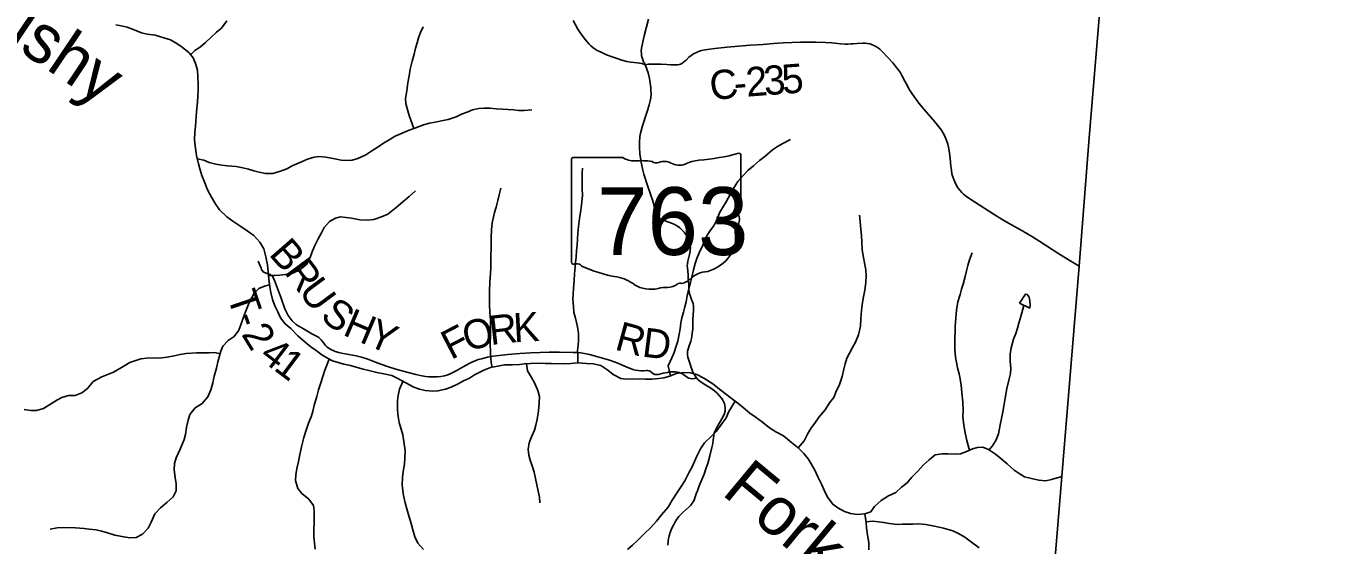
# Model space of a CAD drawing. Extents: x 1451455 to 1749751, y 218250 to 574981.
# Drawn here: x 1616108 to 1629433, y 271255 to 276586 of the extents above; entities that cross this region are included whole.
import ezdxf

# ---------------------------------------------------------------- set-up
doc = ezdxf.new("R2010")
doc.units = 0
for name, color, linetype in [('GM_X_Adjacent_County', 7, 'Continuous'), ('GM_X_County', 7, 'Continuous'), ('GM_X_County_Road', 7, 'Continuous'), ('GM_X_County_Road_Text', 7, 'Continuous'), ('GM_X_Minor_Lake', 7, 'Continuous'), ('GM_X_Minor_River', 7, 'Continuous'), ('GM_X_Minor_River_Text', 7, 'Continuous'), ('GM_X_State_Location', 7, 'Continuous'), ('GM_X_State_Route', 7, 'Continuous'), ('GM_X_State_Shield', 7, 'Continuous'), ('GM_X_Township', 7, 'Continuous'), ('GM_X_Township_Road', 7, 'Continuous'), ('GM_X_Township_Road_Text', 7, 'Continuous')]:
    doc.layers.add(name, color=color, linetype=linetype)

msp = doc.modelspace()

# ---------------------------------------------------------------- linework, layer by layer
at = {"layer": 'GM_X_Adjacent_County'}
msp.add_lwpolyline([(1626426, 268141), (1626920, 274118), (1627024, 275441), (1627246, 278107), (1627367, 279648), (1627572, 282158), (1627760, 284461), (1627795, 284887), (1628633, 295151), (1628937, 298348), (1629433, 303775)], dxfattribs=at)
at = {"layer": 'GM_X_County'}
msp.add_lwpolyline([(1626426, 268141), (1626920, 274118), (1627024, 275441), (1627246, 278107), (1627367, 279648), (1627572, 282158), (1627760, 284461), (1627795, 284887), (1628633, 295151), (1628937, 298348), (1629433, 303775)], dxfattribs=at)
at = {"layer": 'GM_X_County_Road'}
msp.add_lwpolyline([(1622465, 276186), (1622494, 276192), (1622523, 276194), (1622568, 276195), (1622628, 276195), (1622686, 276191), (1622728, 276188), (1622760, 276185), (1622783, 276185), (1622799, 276187), (1622815, 276190), (1622827, 276195), (1622842, 276202), (1622858, 276213), (1622885, 276236), (1622913, 276264), (1622935, 276283), (1622959, 276299), (1622983, 276311), (1623013, 276324), (1623044, 276333), (1623079, 276341), (1623127, 276349), (1623179, 276356), (1623306, 276368), (1623423, 276378), (1623547, 276387), (1623671, 276397), (1623781, 276406), (1623882, 276414), (1624059, 276420), (1624154, 276421), (1624216, 276419), (1624317, 276415), (1624382, 276411), (1624474, 276403), (1624516, 276400), (1624546, 276400), (1624578, 276401), (1624601, 276403), (1624640, 276406), (1624696, 276410), (1624722, 276410), (1624748, 276407), (1624773, 276401), (1624789, 276396), (1624813, 276386), (1624833, 276375), (1624855, 276361), (1624873, 276347), (1624892, 276329), (1624960, 276258), (1625006, 276206), (1625046, 276159), (1625066, 276133), (1625081, 276111), (1625100, 276077), (1625131, 276019), (1625156, 275970), (1625172, 275941), (1625185, 275919), (1625205, 275888), (1625239, 275840), (1625274, 275793), (1625329, 275728), (1625438, 275601), (1625480, 275551), (1625505, 275517), (1625521, 275492), (1625533, 275469), (1625554, 275421), (1625565, 275393), (1625571, 275371), (1625577, 275342), (1625587, 275284), (1625595, 275226), (1625603, 275147), (1625608, 275105), (1625614, 275066), (1625622, 275038), (1625632, 275010), (1625642, 274986), (1625658, 274953), (1625675, 274925), (1625695, 274899), (1625714, 274877), (1625733, 274859), (1625748, 274846), (1625777, 274825), (1625846, 274780), (1626047, 274651), (1626147, 274589), (1626224, 274544), (1626323, 274487), (1626440, 274420), (1626517, 274372), (1626699, 274254), (1626816, 274182), (1626885, 274139), (1626920, 274118)], dxfattribs=at)
at = {"layer": 'GM_X_Minor_Lake'}
for points in [[(1626413, 273686), (1626418, 273720), (1626414, 273762), (1626407, 273800), (1626387, 273827), (1626369, 273833), (1626306, 273738)], [(1626306, 273738), (1626413, 273686)]]:
    msp.add_lwpolyline(points, dxfattribs=at)
at = {"layer": 'GM_X_Minor_River'}
for points in [[(1617029, 276599), (1617085, 276586), (1617147, 276573), (1617217, 276546), (1617292, 276516), (1617352, 276503), (1617434, 276490), (1617524, 276463), (1617592, 276444), (1617655, 276407), (1617711, 276367), (1617782, 276310), (1617824, 276257), (1617847, 276199), (1617867, 276131), (1617872, 276065), (1617875, 275980), (1617876, 275930), (1617872, 275868), (1617869, 275802), (1617862, 275738), (1617855, 275660), (1617853, 275606), (1617848, 275557)], [(1617797, 276291), (1617841, 276333), (1617899, 276373), (1617952, 276416), (1618004, 276468), (1618063, 276521), (1618114, 276563), (1618170, 276640)], [(1620088, 275532), (1620043, 275668), (1620022, 275739), (1620008, 275791), (1620005, 275841), (1620016, 275919), (1620029, 276003), (1620042, 276075), (1620052, 276143), (1620073, 276223), (1620094, 276297), (1620107, 276359), (1620124, 276413), (1620138, 276465), (1620157, 276518), (1620185, 276576)], [(1620041, 275516), (1620098, 275536), (1620188, 275569), (1620250, 275588), (1620325, 275601), (1620391, 275615), (1620443, 275626), (1620525, 275651), (1620578, 275679), (1620636, 275702), (1620690, 275723), (1620758, 275739), (1620811, 275742), (1620871, 275740), (1620935, 275735), (1621001, 275730), (1621057, 275727), (1621113, 275723), (1621165, 275716), (1621221, 275718), (1621301, 275723)], [(1617848, 275557), (1617840, 275495), (1617837, 275417), (1617844, 275355), (1617860, 275254), (1617879, 275170), (1617893, 275118), (1617914, 275051), (1617945, 274975), (1617972, 274904), (1618013, 274826), (1618058, 274753), (1618095, 274698), (1618170, 274627), (1618232, 274582), (1618303, 274533), (1618377, 274482), (1618446, 274433), (1618509, 274364), (1618548, 274298), (1618571, 274215), (1618586, 274131), (1618595, 274059), (1618602, 273984), (1618611, 273908), (1618623, 273848), (1618640, 273776), (1618661, 273713), (1618694, 273649), (1618719, 273588), (1618770, 273527), (1618826, 273479), (1618897, 273402), (1618974, 273339), (1619032, 273292), (1619087, 273253), (1619145, 273208), (1619202, 273173), (1619256, 273147), (1619314, 273128), (1619370, 273113), (1619438, 273098), (1619499, 273081), (1619569, 273060), (1619629, 273046), (1619709, 273027), (1619783, 273012), (1619863, 272997), (1619918, 272968), (1620006, 272921), (1620089, 272875), (1620147, 272855), (1620207, 272842), (1620285, 272835), (1620337, 272838), (1620415, 272855), (1620472, 272877), (1620536, 272906), (1620599, 272941), (1620661, 272970), (1620712, 273004), (1620808, 273051), (1620877, 273080), (1620953, 273093), (1621021, 273104), (1621100, 273107), (1621174, 273110), (1621226, 273115), (1621286, 273119), (1621354, 273122), (1621440, 273121), (1621504, 273118), (1621628, 273116), (1621700, 273121), (1621773, 273126), (1621863, 273121), (1621929, 273116), (1622010, 273099), (1622080, 273050), (1622137, 273006), (1622213, 272967), (1622265, 272960), (1622405, 272962), (1622467, 272959), (1622535, 272960), (1622603, 272964), (1622656, 272973), (1622716, 272990), (1622784, 273015), (1622865, 273028), (1622928, 273022), (1622996, 273005), (1623066, 272970), (1623159, 272912), (1623229, 272855), (1623290, 272809), (1623348, 272764), (1623415, 272711), (1623470, 272668), (1623538, 272611), (1623593, 272570)], [(1617868, 275221), (1617934, 275207), (1617988, 275183), (1618057, 275166), (1618119, 275157), (1618177, 275150), (1618267, 275141), (1618335, 275128), (1618391, 275115), (1618447, 275099), (1618503, 275084), (1618565, 275071), (1618643, 275072), (1618721, 275093), (1618784, 275120), (1618842, 275148), (1618937, 275190), (1618997, 275218), (1619066, 275239), (1619122, 275244), (1619186, 275237), (1619280, 275220), (1619344, 275209), (1619396, 275205), (1619458, 275208), (1619514, 275223), (1619596, 275262), (1619659, 275304), (1619714, 275339), (1619778, 275382), (1619837, 275417), (1619897, 275453), (1620041, 275516)], [(1622725, 272993), (1622701, 273095), (1622738, 273176), (1622763, 273234), (1622784, 273296), (1622799, 273350), (1622814, 273420), (1622822, 273476), (1622831, 273536), (1622842, 273588), (1622859, 273648), (1622873, 273702), (1622884, 273753), (1622895, 273813), (1622914, 273889), (1622929, 273951), (1622942, 274007), (1622959, 274081), (1622977, 274145), (1622996, 274199), (1623019, 274255), (1623056, 274336), (1623085, 274408), (1623126, 274474), (1623169, 274533), (1623198, 274587), (1623231, 274673), (1623270, 274736), (1623300, 274788), (1623333, 274848), (1623364, 274908), (1623417, 274987), (1623470, 275050), (1623523, 275106), (1623576, 275151), (1623638, 275203), (1623693, 275244), (1623772, 275313), (1623824, 275348), (1623879, 275378), (1623956, 275421)], [(1621773, 273126), (1621772, 273199), (1621770, 273253), (1621775, 273307), (1621780, 273357), (1621779, 273429), (1621770, 273497), (1621749, 273584), (1621733, 273642), (1621728, 273706), (1621723, 273780), (1621724, 273830), (1621729, 273892), (1621736, 273973), (1621739, 274039), (1621746, 274107), (1621750, 274157), (1621755, 274213), (1621760, 274281), (1621765, 274335), (1621769, 274395), (1621772, 274457), (1621779, 274527), (1621790, 274609), (1621803, 274693), (1621815, 274777), (1621820, 274849), (1621818, 274913), (1621819, 274967), (1621816, 275022), (1621819, 275076), (1621821, 275126)], [(1620892, 273082), (1620887, 273108), (1620880, 273164), (1620875, 273224), (1620872, 273328), (1620875, 273404), (1620876, 273487), (1620875, 273565), (1620870, 273645), (1620865, 273721), (1620867, 273861), (1620871, 273956), (1620876, 274044), (1620879, 274106), (1620880, 274234), (1620883, 274296), (1620885, 274414), (1620888, 274492), (1620895, 274564), (1620918, 274670), (1620933, 274724), (1620952, 274792), (1620967, 274850), (1620984, 274920)], [(1618599, 274024), (1618659, 274024), (1618713, 274027), (1618767, 274032), (1618847, 274047), (1618920, 274083), (1618987, 274136), (1619024, 274208), (1619045, 274267), (1619069, 274325), (1619106, 274401), (1619143, 274462), (1619170, 274516), (1619225, 274578), (1619286, 274613), (1619338, 274624), (1619394, 274620), (1619450, 274611), (1619536, 274594), (1619614, 274591), (1619680, 274598), (1619758, 274625), (1619823, 274654), (1619908, 274723), (1619975, 274780), (1620041, 274836), (1620106, 274891)], [(1624034, 272252), (1624095, 272325), (1624130, 272395), (1624164, 272453), (1624213, 272516), (1624252, 272572), (1624313, 272645), (1624356, 272717), (1624401, 272770), (1624422, 272826), (1624459, 272904), (1624486, 272986), (1624503, 273061), (1624518, 273117), (1624536, 273173), (1624561, 273225), (1624594, 273283), (1624625, 273338), (1624656, 273414), (1624675, 273504), (1624678, 273580), (1624685, 273662), (1624692, 273722), (1624703, 273788), (1624718, 273874), (1624731, 273950), (1624734, 274018), (1624729, 274083), (1624716, 274153), (1624706, 274209), (1624693, 274287), (1624688, 274368), (1624685, 274432), (1624678, 274496), (1624671, 274578), (1624666, 274642)], [(1625795, 272229), (1625780, 272276), (1625767, 272330), (1625750, 272406), (1625735, 272485), (1625726, 272571), (1625729, 272635), (1625726, 272723), (1625715, 272823), (1625708, 272898), (1625697, 272962), (1625688, 273014), (1625672, 273076), (1625659, 273129), (1625650, 273183), (1625643, 273263), (1625642, 273333), (1625643, 273391), (1625645, 273442), (1625648, 273500), (1625653, 273584), (1625660, 273668), (1625675, 273754), (1625698, 273828), (1625713, 273882), (1625728, 273933), (1625751, 274013), (1625764, 274071), (1625776, 274127), (1625795, 274183), (1625820, 274255)], [(1618609, 273926), (1618555, 273913), (1618499, 273888), (1618446, 273834), (1618403, 273753), (1618362, 273649), (1618341, 273595), (1618318, 273527), (1618293, 273463), (1618244, 273398), (1618182, 273357), (1618129, 273299), (1618108, 273247), (1618079, 273138), (1618062, 273072), (1618040, 272988), (1618026, 272922), (1618005, 272850), (1617974, 272778), (1617917, 272709), (1617844, 272664), (1617791, 272596), (1617772, 272536), (1617757, 272466), (1617744, 272390), (1617733, 272338), (1617692, 272241), (1617649, 272149), (1617634, 272091), (1617629, 272027), (1617640, 271947), (1617649, 271883), (1617648, 271812), (1617618, 271751), (1617553, 271691), (1617490, 271636), (1617431, 271577), (1617392, 271491), (1617361, 271429), (1617304, 271368), (1617240, 271333), (1617175, 271328), (1617111, 271338), (1617020, 271358), (1616934, 271383), (1616882, 271399), (1616828, 271410), (1616756, 271419), (1616704, 271424), (1616616, 271433), (1616496, 271434), (1616428, 271433), (1616356, 271418)], [(1625995, 272233), (1626030, 272274), (1626067, 272336), (1626090, 272398), (1626107, 272488), (1626124, 272556), (1626137, 272622), (1626146, 272682), (1626159, 272764), (1626178, 272864), (1626199, 272949), (1626214, 273017), (1626219, 273069), (1626210, 273142), (1626213, 273214), (1626222, 273280), (1626245, 273370), (1626268, 273428), (1626287, 273483), (1626299, 273535), (1626322, 273603), (1626353, 273715)], [(1618101, 273220), (1618046, 273232), (1617990, 273229), (1617938, 273228), (1617859, 273228), (1617751, 273222), (1617691, 273213), (1617629, 273197), (1617557, 273186), (1617472, 273175), (1617422, 273178), (1617346, 273175), (1617286, 273166), (1617175, 273129), (1617089, 273080), (1617006, 273031), (1616937, 273004), (1616885, 272984), (1616798, 272935), (1616741, 272862), (1616681, 272819), (1616614, 272790), (1616544, 272792), (1616476, 272769), (1616425, 272744), (1616343, 272693), (1616288, 272657), (1616216, 272638), (1616158, 272635), (1616088, 272648)], [(1619220, 273164), (1619175, 273051), (1619133, 272922), (1619112, 272850), (1619093, 272780), (1619066, 272690), (1619051, 272628), (1619034, 272570), (1619007, 272505), (1618980, 272423), (1618959, 272359), (1618936, 272265), (1618919, 272185), (1618906, 272113), (1618887, 272041), (1618878, 271977), (1618875, 271919), (1618900, 271835), (1618941, 271784), (1619011, 271727), (1619058, 271660), (1619065, 271606), (1619066, 271544), (1619066, 271480), (1619063, 271422), (1619064, 271346), (1619069, 271275), (1619078, 271213)], [(1621245, 273116), (1621255, 273045), (1621298, 272974), (1621329, 272922), (1621364, 272841), (1621378, 272779), (1621377, 272717), (1621369, 272629), (1621356, 272549), (1621342, 272487), (1621327, 272435), (1621296, 272367), (1621275, 272303), (1621262, 272237), (1621269, 272179), (1621283, 272125), (1621304, 272070), (1621325, 272002), (1621340, 271940), (1621353, 271873), (1621365, 271809), (1621378, 271745), (1621383, 271689)], [(1619978, 272935), (1619943, 272857), (1619928, 272791), (1619923, 272737), (1619922, 272641), (1619927, 272575), (1619940, 272513), (1619975, 272388), (1619989, 272296), (1619999, 272221), (1619998, 272151), (1619993, 272087), (1619980, 272011), (1619973, 271949), (1619970, 271873), (1619977, 271815), (1619984, 271765), (1619999, 271690), (1620019, 271628), (1620038, 271556), (1620061, 271475), (1620080, 271411), (1620099, 271340), (1620132, 271274), (1620189, 271209)], [(1623387, 272733), (1623322, 272626), (1623297, 272560), (1623240, 272485), (1623195, 272423), (1623146, 272372), (1623073, 272306), (1623034, 272243), (1622995, 272169), (1622970, 272113), (1622948, 272059), (1622917, 272004), (1622872, 271916), (1622827, 271845), (1622792, 271793), (1622743, 271715), (1622700, 271644), (1622633, 271565), (1622580, 271501), (1622521, 271436), (1622458, 271372), (1622393, 271307), (1622334, 271254), (1622284, 271210)], [(1623593, 272570), (1623669, 272517), (1623742, 272460), (1623807, 272417), (1623883, 272376), (1623968, 272309), (1624034, 272252), (1624093, 272195), (1624136, 272142), (1624167, 272088), (1624205, 272023), (1624238, 271955), (1624279, 271874), (1624302, 271818), (1624337, 271747), (1624390, 271674), (1624442, 271636), (1624511, 271601), (1624571, 271578), (1624639, 271567), (1624721, 271574), (1624780, 271597), (1624818, 271651), (1624887, 271714), (1624964, 271761), (1625037, 271794), (1625095, 271848), (1625154, 271893), (1625199, 271948), (1625266, 272018), (1625319, 272075), (1625381, 272130), (1625440, 272180), (1625514, 272191), (1625575, 272192), (1625649, 272187), (1625703, 272192), (1625773, 272220), (1625825, 272243), (1625876, 272258), (1625930, 272260), (1625990, 272237), (1626061, 272188), (1626115, 272145), (1626182, 272090), (1626253, 272025), (1626305, 271990), (1626358, 271956), (1626432, 271937), (1626506, 271920), (1626576, 271915), (1626636, 271928), (1626742, 271958)], [(1624721, 271574), (1624732, 271486), (1624735, 271433), (1624748, 271355), (1624759, 271281), (1624762, 271205)], [(1624731, 271494), (1624800, 271501), (1624860, 271492), (1624912, 271487), (1624974, 271476), (1625052, 271467), (1625102, 271469), (1625162, 271470), (1625213, 271471), (1625269, 271473), (1625345, 271466), (1625434, 271448), (1625528, 271429), (1625622, 271400), (1625682, 271373), (1625745, 271336), (1625813, 271283), (1625892, 271226)]]:
    msp.add_lwpolyline(points, dxfattribs=at)
at = {"layer": 'GM_X_State_Route'}
msp.add_lwpolyline([(1622696, 271253), (1622700, 271298), (1622703, 271318), (1622711, 271350), (1622722, 271385), (1622739, 271428), (1622754, 271460), (1622768, 271487), (1622789, 271520), (1622809, 271547), (1622822, 271562), (1622855, 271594), (1622916, 271648), (1622933, 271666), (1622947, 271684), (1622957, 271700), (1622966, 271717), (1622975, 271741), (1622988, 271781), (1622994, 271797), (1623000, 271812), (1623020, 271863), (1623069, 271983), (1623092, 272047), (1623106, 272093), (1623128, 272172), (1623150, 272257), (1623155, 272283), (1623158, 272299), (1623160, 272305), (1623163, 272331), (1623168, 272377), (1623173, 272403), (1623182, 272428), (1623192, 272449), (1623213, 272487), (1623251, 272551), (1623268, 272583), (1623278, 272606), (1623284, 272630), (1623286, 272652), (1623285, 272671), (1623283, 272686), (1623277, 272708), (1623269, 272729), (1623258, 272748), (1623246, 272767), (1623227, 272789), (1623202, 272814), (1623175, 272837), (1623127, 272872), (1623086, 272898), (1623049, 272920), (1623025, 272937), (1623006, 272955), (1622991, 272973), (1622972, 273002), (1622955, 273031), (1622942, 273061), (1622935, 273079), (1622928, 273101), (1622915, 273142), (1622903, 273186), (1622899, 273209), (1622899, 273226), (1622900, 273246), (1622904, 273266), (1622911, 273292), (1622933, 273350), (1622940, 273375), (1622944, 273397), (1622948, 273429), (1622952, 273475), (1622953, 273524), (1622954, 273569), (1622955, 273589), (1622956, 273605), (1622959, 273677), (1622959, 273709), (1622956, 273735), (1622948, 273759), (1622937, 273786), (1622925, 273817), (1622922, 273826), (1622916, 273849), (1622913, 273879), (1622911, 273924), (1622909, 273970), (1622907, 273989), (1622906, 274025), (1622901, 274070), (1622898, 274103), (1622897, 274120), (1622899, 274146), (1622903, 274172), (1622922, 274251), (1622927, 274283), (1622928, 274309), (1622927, 274331), (1622923, 274353), (1622916, 274377), (1622908, 274398), (1622898, 274418), (1622881, 274445), (1622864, 274469), (1622844, 274490), (1622820, 274512), (1622797, 274529), (1622772, 274544), (1622746, 274556), (1622685, 274577), (1622651, 274590), (1622630, 274600), (1622613, 274611), (1622603, 274620), (1622594, 274631), (1622583, 274648), (1622574, 274669), (1622565, 274701), (1622549, 274761), (1622538, 274799), (1622528, 274827), (1622511, 274880), (1622488, 274948), (1622451, 275064), (1622441, 275105), (1622427, 275170), (1622414, 275247), (1622411, 275273), (1622406, 275340), (1622405, 275372), (1622406, 275408), (1622409, 275434), (1622411, 275451), (1622417, 275486), (1622425, 275522), (1622436, 275559), (1622479, 275686), (1622493, 275727), (1622507, 275777), (1622517, 275818), (1622522, 275847), (1622525, 275892), (1622524, 275918), (1622522, 275953), (1622516, 275999), (1622508, 276047), (1622494, 276104), (1622482, 276141), (1622476, 276161), (1622465, 276186), (1622456, 276207), (1622448, 276219), (1622440, 276241), (1622433, 276259), (1622427, 276284), (1622425, 276304), (1622424, 276327), (1622427, 276357), (1622433, 276390), (1622440, 276422), (1622455, 276486), (1622500, 276657)], dxfattribs=at)
at = {"layer": 'GM_X_State_Shield'}
for p, q in [((1621707, 275216), (1621707, 274160)), ((1622234, 275234), (1621725, 275234)), ((1623448, 274708), (1623448, 275261)), ((1623447, 274708), (1623448, 274708))]:
    msp.add_line(p, q, dxfattribs=at)
for centre, major_axis, start_param, end_param in [((1621727, 275218), (20.2, 0), 1.712693, 3.28349), ((1622356, 275357), (196, 0), 4.042523, 4.731795), ((1622420, 274641), (702, 0), 1.404758, 1.657858), ((1622580, 275224), (56.4, 0), 3.836095, 5.185415), ((1622663, 275102), (117, 0), 0.950623, 2.079405), ((1623063, 274912), (371, 0), 1.699011, 2.107814), ((1622828, 276675), (1845, 0), 4.814394, 5.042369), ((1623428, 275263), (19.4, 0), 6.141152, 7.989035), ((1622814, 275269), (141, 0), 4.081561, 5.145723), ((1623443, 274667), (30, 0), 1.883978, 3.671073), ((1623252, 274597), (180, 0), 5.934695, 6.695948), ((1623427, 274706), (20.7, 0), 5.05454, 6.418171), ((1623517, 274477), (131, 0), 2.387724, 3.262537), ((1622931, 274406), (462, 0), 5.101752, 6.440018), ((1621728, 274157), (20.3, 0), 3.00124, 4.508301), ((1621731, 274265), (155, 0), 4.665946, 4.897461), ((1621762, 274099), (56, 0), 0.519207, 1.627899), ((1622469, 275048), (1333, 0), 4.195997, 4.488961), ((1622072, 273685), (417, 0), 0.823519, 1.323587), ((1622805, 274057), (149, 0), 4.937069, 5.64225), ((1623126, 273863), (253, 0), 1.647645, 2.488434), ((1622523, 274093), (265, 0), 4.026481, 4.996735), ((1622676, 273728), (217, 0), 1.495662, 1.94098), ((1622695, 274014), (141, 0), 4.691044, 5.507374), ((1622822, 273912), (39.7, 0), 1.147584, 2.315152)]:
    msp.add_ellipse(centre, major_axis=major_axis, ratio=0.8, start_param=start_param, end_param=end_param, dxfattribs=at)
at = {"layer": 'GM_X_Township'}
msp.add_lwpolyline([(1627246, 278107), (1627024, 275441), (1626920, 274118), (1626426, 268141)], dxfattribs=at)
at = {"layer": 'GM_X_Township_Road'}
for points in [[(1621725, 276643), (1621774, 276554), (1621788, 276532), (1621812, 276498), (1621838, 276461), (1621868, 276422), (1621888, 276400), (1621906, 276381), (1621927, 276365), (1621951, 276348), (1621973, 276335), (1622012, 276316), (1622069, 276291), (1622136, 276265), (1622167, 276254), (1622226, 276236), (1622276, 276222), (1622314, 276214), (1622353, 276209), (1622382, 276207), (1622405, 276205), (1622433, 276199), (1622465, 276186)], [(1618493, 274171), (1618521, 274100), (1618525, 274086), (1618542, 274060), (1618581, 274044), (1618618, 274032), (1618639, 274013), (1618657, 273981), (1618728, 273789), (1618764, 273681), (1618771, 273668)], [(1618771, 273668), (1618799, 273612), (1618840, 273557), (1618882, 273521), (1618902, 273507), (1618940, 273484), (1619042, 273425), (1619077, 273408), (1619098, 273398), (1619114, 273387), (1619126, 273376), (1619139, 273361), (1619164, 273327), (1619178, 273309), (1619192, 273295), (1619210, 273281), (1619244, 273260), (1619261, 273252), (1619283, 273244), (1619320, 273232), (1619348, 273225), (1619496, 273197), (1619551, 273184), (1619598, 273170), (1619629, 273160), (1619696, 273133), (1619751, 273112), (1619819, 273088), (1619904, 273062), (1620030, 273027), (1620110, 273008), (1620173, 272993), (1620212, 272986), (1620241, 272983), (1620268, 272981), (1620300, 272981), (1620330, 272982), (1620366, 272986), (1620404, 272994), (1620429, 273001), (1620454, 273010), (1620490, 273026), (1620525, 273044), (1620596, 273085), (1620658, 273120), (1620691, 273136), (1620718, 273148), (1620749, 273159), (1620783, 273169), (1620847, 273184), (1620902, 273194), (1620964, 273203), (1621055, 273212), (1621179, 273222), (1621290, 273230), (1621385, 273234), (1621480, 273235), (1621585, 273235), (1621726, 273233), (1621768, 273232), (1621804, 273228), (1621843, 273222), (1621894, 273211), (1621980, 273187), (1622099, 273152), (1622158, 273132), (1622207, 273114), (1622246, 273097), (1622294, 273075), (1622312, 273067), (1622337, 273059), (1622365, 273052), (1622394, 273047), (1622420, 273045), (1622447, 273044), (1622479, 273047), (1622492, 273046), (1622505, 273043), (1622514, 273040), (1622520, 273036), (1622543, 273018), (1622551, 273013), (1622563, 273008), (1622576, 273006), (1622585, 273006), (1622601, 273008), (1622649, 273019), (1622693, 273028), (1622705, 273031), (1622721, 273033), (1622748, 273034), (1622774, 273034), (1622793, 273032), (1622813, 273028), (1622831, 273021), (1622848, 273012), (1622899, 272976), (1622913, 272968), (1622943, 272961), (1622970, 272964), (1622991, 272973)]]:
    msp.add_lwpolyline(points, dxfattribs=at)

# ---------------------------------------------------------------- texts
at = {"layer": 'GM_X_County_Road_Text'}
for s, rotation, p in [('C', 7.1846, (1623145, 275819)), ('2', 4.4239, (1623508, 275859)), ('3', 4.4041, (1623692, 275873)), ('5', 4.4002, (1623877, 275887)), ('-', 4.481, (1623385, 275849))]:
    msp.add_text(s, height=300, rotation=rotation, dxfattribs=at).set_placement(p)
at = {"layer": 'GM_X_Minor_River_Text'}
for s, rotation, p in [('Brushy', 326.1319, (1615162, 276915)), ('Fork', 320.3102, (1623238, 271782))]:
    msp.add_text(s, height=500, rotation=rotation, dxfattribs=at).set_placement(p)
at = {"layer": 'GM_X_State_Location'}
msp.add_text('763', height=1, rotation=0, dxfattribs=at).set_placement((1622205, 274545))
for s in ['s', 'r']:
    msp.add_text(s, height=1, dxfattribs=at).set_placement((1622558, 274618))
at = {"layer": 'GM_X_State_Shield'}
msp.add_text('763', height=696.1, dxfattribs=at).set_placement((1621971, 274234))
at = {"layer": 'GM_X_Township_Road_Text'}
for s, rotation, p in [('B', 311.0475, (1618593, 274239)), ('R', 306.5198, (1618751, 274058)), ('U', 306.51, (1618898, 273860)), ('T', 288.7707, (1618170, 273813)), ('S', 322.0935, (1619117, 273584)), ('-', 289.8608, (1618244, 273595)), ('H', 336.897, (1619349, 273417)), ('Y', 336.8614, (1619592, 273314)), ('O', 15.472, (1620636, 273240)), ('R', 6.5489, (1620878, 273308)), ('K', 3.2073, (1621118, 273336)), ('2', 301.3875, (1618314, 273420)), ('F', 27.4214, (1620472, 273153)), ('R', 344.6555, (1622141, 273266)), ('D', 352.7798, (1622424, 273192)), ('4', 322.8455, (1618492, 273172)), ('1', 323.0135, (1618640, 273060))]:
    msp.add_text(s, height=300, rotation=rotation, dxfattribs=at).set_placement(p)

doc.saveas('drawing.dxf')
